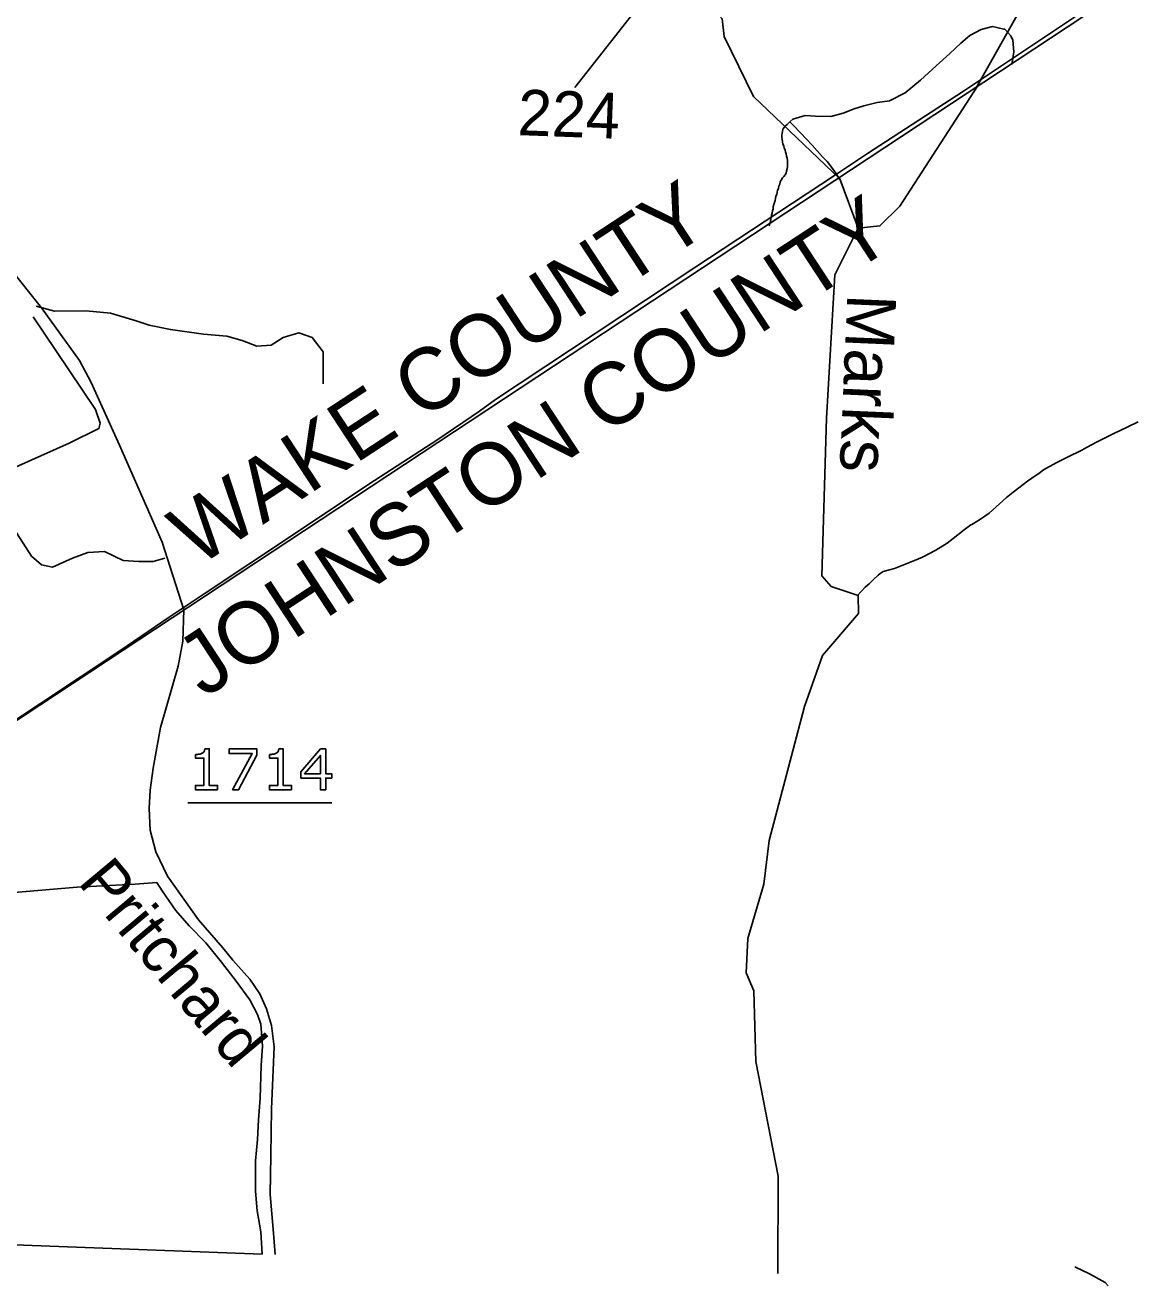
# Model space of a CAD drawing. Extents: x 2169602 to 2449496, y 721995 to 810662.
# Drawn here: x 2170168.4 to 2170289.8, y 724594.3 to 724732 of the extents above; entities that cross this region are included whole.
import ezdxf

# ---------------------------------------------------------------- set-up
doc = ezdxf.new("R2010")
doc.units = 0
doc.layers.add('Old_Level_1', color=7, linetype='Continuous')
doc.layers.add('Prop Dimension', color=7, linetype='Continuous')

msp = doc.modelspace()

# ---------------------------------------------------------------- linework, layer by layer
at = {"layer": 'Old_Level_1'}
for p, q in [((2170272.24, 724725.12), (2170278.48, 724736.23)), ((2170169.26, 724700.17), (2170171.74, 724696.49)), ((2170186.16, 724647.07), (2170201.88, 724647.07)), ((2170095.51, 724601.42), (2170194.27, 724597.73)), ((2170095.51, 724601.42), (2170194.27, 724597.73))]:
    msp.add_line(p, q, dxfattribs=at)
for points in [[(2170257.38, 724715.25), (2170247.96, 724724.27), (2170244.75, 724730.8), (2170244.54, 724732.76), (2170243.94, 724733.39), (2170244.13, 724736.35), (2170245.3, 724739.14), (2170244.87, 724743.29), (2170244.89, 724744.3), (2170244.91, 724746.03), (2170244.7, 724748.24), (2170242.78, 724764.06), (2170239.52, 724778.86), (2170239.71, 724783.45)], [(2170084.77, 724601.82), (2170088.14, 724604.07), (2170095.45, 724608.82), (2170135.57, 724635.04), (2170314.77, 724753.35)], [(2170084.77, 724601.82), (2170088.14, 724604.07), (2170095.45, 724608.82), (2170135.57, 724635.04), (2170178.74, 724663.66), (2170184.11, 724667.35), (2170185.44, 724668.22), (2170187.96, 724669.91), (2170197.6, 724676.32), (2170205.94, 724681.87), (2170213.37, 724686.68), (2170218.01, 724689.86), (2170219.78, 724691.13), (2170241.67, 724705.63), (2170256.79, 724715.62), (2170260.42, 724718.02), (2170270.91, 724724.85), (2170285.44, 724734.52), (2170289.14, 724736.98), (2170302.65, 724746)], [(2170135.81, 724743.53), (2170137.95, 724739.5), (2170140.09, 724736.26), (2170142.83, 724732.63), (2170144.96, 724730.09), (2170152.75, 724721.98), (2170156.38, 724718.3), (2170160.26, 724713.57), (2170170.18, 724701.17), (2170174.31, 724695.4), (2170175.6, 724693.01), (2170178.71, 724686.14), (2170182.04, 724678.53), (2170183.34, 724675.54), (2170185.71, 724668.14)], [(2170251.93, 724721.49), (2170252.26, 724721.78), (2170253.59, 724722.17), (2170254.73, 724722.12), (2170256.39, 724722.08), (2170257.77, 724722.42), (2170258.95, 724722.91), (2170260, 724723.24), (2170261.47, 724723.59), (2170262.81, 724723.78), (2170264.51, 724724.65), (2170266.2, 724726.04), (2170267.91, 724727.62), (2170269.42, 724728.95), (2170270.6, 724730.1), (2170271.6, 724730.92), (2170272.83, 724731.59), (2170274.06, 724731.92), (2170275.3, 724731.6)], [(2170275.3, 724731.6), (2170275.4, 724731.6), (2170276.06, 724730.89), (2170276.3, 724730.42), (2170276.41, 724729.14), (2170276.19, 724727.74)], [(2170259.39, 724709.85), (2170261.77, 724710.11), (2170263.93, 724712.25), (2170272.42, 724725.39)], [(2170249.66, 724710.13), (2170249.76, 724710.36), (2170249.8, 724710.6), (2170249.85, 724710.84), (2170249.9, 724711.07), (2170249.94, 724711.27), (2170249.99, 724711.5), (2170250.04, 724711.74), (2170250.09, 724711.98), (2170250.12, 724712.21), (2170250.17, 724712.46), (2170250.26, 724712.65), (2170250.31, 724712.88), (2170250.36, 724713.12), (2170250.4, 724713.36), (2170250.51, 724713.55), (2170250.55, 724713.79), (2170250.59, 724714.02), (2170250.69, 724714.21), (2170250.73, 724714.46), (2170250.83, 724714.69), (2170250.88, 724714.92), (2170250.97, 724715.12), (2170251.11, 724715.36), (2170251.26, 724715.5), (2170251.4, 724715.69), (2170251.53, 724715.89), (2170251.58, 724716.12), (2170251.62, 724716.35), (2170251.67, 724716.6), (2170251.67, 724716.79), (2170251.67, 724717.02), (2170251.67, 724717.26), (2170251.62, 724717.5), (2170251.56, 724717.73), (2170251.52, 724717.97), (2170251.47, 724718.21), (2170251.42, 724718.4), (2170251.32, 724718.64), (2170251.28, 724718.87), (2170251.18, 724719.06), (2170251.14, 724719.3), (2170251.08, 724719.54), (2170251.04, 724719.78), (2170251.04, 724720.01), (2170251.09, 724720.25), (2170251.12, 724720.44), (2170251.18, 724720.68), (2170251.32, 724720.87), (2170251.45, 724721.06), (2170251.65, 724721.21), (2170251.93, 724721.49)], [(2170251.93, 724721.49), (2170252.31, 724721.07), (2170253.04, 724720.31), (2170253.79, 724719.55), (2170254.37, 724718.94), (2170254.9, 724718.33), (2170255.47, 724717.71), (2170255.99, 724717.14), (2170256.48, 724716.53), (2170256.95, 724715.87), (2170257.35, 724715.23)], [(2170259.39, 724709.85), (2170257.38, 724715.25), (2170257.25, 724715.37)], [(2170250.61, 724595.62), (2170250.66, 724606.26), (2170248.22, 724618.79), (2170247.98, 724626.51), (2170247.17, 724628.47), (2170247.34, 724632.21), (2170249.09, 724638.18), (2170249.66, 724642.92), (2170253.54, 724657.58), (2170255.49, 724663.15), (2170259.44, 724667.75), (2170259.41, 724669.7), (2170256.44, 724670.69), (2170255.44, 724671.88), (2170255.94, 724689.1), (2170256.84, 724704.75), (2170259.39, 724709.85)], [(2170200.84, 724696.49), (2170199.73, 724697.93), (2170198.28, 724698.41), (2170196.58, 724697.93), (2170195.25, 724697.08), (2170193.68, 724696.96), (2170192.11, 724697.57), (2170190.42, 724698.05), (2170187.88, 724698.29), (2170184.25, 724698.78), (2170181.95, 724699.26), (2170180.5, 724699.74), (2170177.72, 724700.59), (2170175.06, 724700.83), (2170171.58, 724700.8), (2170169.59, 724701.35)], [(2170171.74, 724696.49), (2170176.09, 724690.06), (2170176.57, 724688.55), (2170176.45, 724687.95), (2170173.19, 724686.37), (2170165.57, 724682.99), (2170164.6, 724682.02), (2170164.36, 724681.05), (2170165.08, 724679.72), (2170167.5, 724676.45), (2170169.07, 724674.03), (2170170.16, 724673.07), (2170171.37, 724672.82), (2170173.55, 724673.79), (2170175.24, 724674.4), (2170177.06, 724674.52), (2170179.11, 724673.55), (2170180.8, 724673.43), (2170182.38, 724673.43), (2170183.64, 724673.8)], [(2170200.94, 724692.85), (2170200.94, 724696.36), (2170200.84, 724696.49)], [(2170289.98, 724688.68), (2170288.85, 724688.15), (2170287.24, 724687.38), (2170285.52, 724686.52), (2170284.34, 724685.89)], [(2170284.34, 724685.89), (2170283.82, 724685.6), (2170282.25, 724684.84), (2170281.03, 724684.21), (2170279.65, 724683.45), (2170279.13, 724683.06), (2170278.85, 724682.88), (2170277.91, 724682.2), (2170276.96, 724681.48), (2170276.33, 724681), (2170275.58, 724680.43), (2170273.7, 724678.71), (2170272.65, 724677.99), (2170271.81, 724677.46)], [(2170271.81, 724677.46), (2170271.71, 724677.42), (2170270.99, 724676.89), (2170269.76, 724675.93), (2170269.1, 724675.45), (2170267.87, 724674.68), (2170266.41, 724673.91), (2170265.54, 724673.53), (2170264.45, 724673.1), (2170263.37, 724672.66), (2170262.8, 724672.52), (2170262.13, 724672.32), (2170261.8, 724672.13), (2170261.56, 724671.94), (2170261.05, 724671.46), (2170260.58, 724670.99), (2170260.15, 724670.61), (2170259.77, 724670.17), (2170259.32, 724669.73)], [(2170185.71, 724668.14), (2170185.6, 724664.72), (2170185.11, 724661.99), (2170183.17, 724655.3), (2170182.38, 724650.86), (2170182.05, 724648.43), (2170181.93, 724646.44), (2170182.05, 724644.08), (2170182.68, 724641.68), (2170183.94, 724639.05), (2170187.31, 724634.26), (2170190, 724631.19), (2170191.08, 724629.86), (2170192.94, 724627.79), (2170194.02, 724626.16), (2170194.75, 724624.54), (2170195.29, 724622.73), (2170195.6, 724620.37), (2170195.31, 724613.62), (2170195.23, 724608.5), (2170195.15, 724604.26), (2170195.5, 724600.46), (2170195.69, 724597.67)], [(2170189.41, 724648.49), (2170186.99, 724648.49), (2170186.99, 724648.95), (2170187.92, 724648.95), (2170187.92, 724651.94), (2170186.99, 724651.94), (2170186.99, 724652.34)], [(2170188.03, 724652.96), (2170188.5, 724652.96), (2170188.5, 724648.95), (2170189.41, 724648.95), (2170189.41, 724648.49)], [(2170193.71, 724652.28), (2170191.7, 724648.49), (2170191.05, 724648.49), (2170193.19, 724652.43), (2170190.66, 724652.43), (2170190.66, 724652.95), (2170193.71, 724652.95), (2170193.71, 724652.28)], [(2170197.48, 724648.49), (2170195.07, 724648.49), (2170195.07, 724648.95), (2170196, 724648.95), (2170196, 724651.94), (2170195.07, 724651.94), (2170195.07, 724652.34)], [(2170196.11, 724652.96), (2170196.57, 724652.96), (2170196.57, 724648.95), (2170197.48, 724648.95), (2170197.48, 724648.49)], [(2170201.88, 724649.75), (2170201.22, 724649.75), (2170201.22, 724648.49), (2170200.64, 724648.49), (2170200.64, 724649.75), (2170198.51, 724649.75), (2170198.51, 724650.44), (2170200.66, 724652.95), (2170201.22, 724652.95), (2170201.22, 724650.23), (2170201.88, 724650.23), (2170201.88, 724649.75)], [(2170200.64, 724650.23), (2170200.64, 724652.24), (2170198.91, 724650.23), (2170200.64, 724650.23)], [(2170193.78, 724610.24), (2170193.87, 724612.39), (2170194.05, 724614.76), (2170194.18, 724618.34), (2170194.33, 724620.44), (2170194.15, 724622.85), (2170193.77, 724623.91), (2170192.95, 724625.53), (2170191.45, 724627.55), (2170189.83, 724629.64), (2170188.14, 724631.77), (2170186.31, 724633.6), (2170184.82, 724635.31), (2170183.34, 724637.42), (2170182.76, 724638.35), (2170180.39, 724638.16), (2170174.08, 724637.84), (2170165.92, 724637.16), (2170158.45, 724636.61), (2170148.61, 724635.9), (2170140.65, 724635.41), (2170135.57, 724635.04), (2170095.45, 724608.82), (2170095.51, 724601.42)], [(2170193.78, 724610.24), (2170193.87, 724612.39), (2170194.05, 724614.76), (2170194.18, 724618.34), (2170194.33, 724620.44), (2170194.15, 724622.85), (2170193.77, 724623.91), (2170192.95, 724625.53), (2170191.45, 724627.55), (2170189.83, 724629.64), (2170188.14, 724631.77), (2170186.31, 724633.6), (2170184.82, 724635.31), (2170183.34, 724637.42), (2170182.76, 724638.35), (2170180.39, 724638.16), (2170174.08, 724637.84), (2170165.92, 724637.16), (2170158.45, 724636.61), (2170148.61, 724635.9), (2170140.65, 724635.41), (2170135.57, 724635.04), (2170095.45, 724608.82), (2170095.51, 724601.42)], [(2170194.27, 724597.73), (2170194.27, 724597.74), (2170194.13, 724600.18), (2170193.72, 724602.45), (2170193.57, 724604.62), (2170193.56, 724606.97), (2170193.55, 724607.92), (2170193.78, 724610.24)], [(2170194.27, 724597.73), (2170194.27, 724597.74), (2170194.13, 724600.18), (2170193.72, 724602.45), (2170193.57, 724604.62), (2170193.56, 724606.97), (2170193.55, 724607.92), (2170193.78, 724610.24)], [(2170286.7, 724594.27), (2170286.36, 724594.61), (2170284.65, 724595.58), (2170283.07, 724596.35)]]:
    msp.add_lwpolyline(points, dxfattribs=at)
for points in [[(2170186.99, 724652.34), (2170187.18, 724652.34), (2170187.4, 724652.37), (2170187.61, 724652.41), (2170187.72, 724652.47), (2170187.86, 724652.54), (2170187.94, 724652.66), (2170188.02, 724652.77), (2170188.03, 724652.96)], [(2170195.07, 724652.34), (2170195.26, 724652.34), (2170195.47, 724652.37), (2170195.69, 724652.41), (2170195.8, 724652.47), (2170195.94, 724652.54), (2170196.02, 724652.66), (2170196.1, 724652.77), (2170196.11, 724652.96)]]:
    msp.add_open_spline(points, degree=3, dxfattribs=at)
at = {"layer": 'Prop Dimension'}
msp.add_line((2170241.72, 724742.16), (2170228.44, 724725.24), dxfattribs=at)

# ---------------------------------------------------------------- texts
at = {"layer": 'Old_Level_1'}
for s, height, rotation, p in [('224', 5, 357.8574, (2170222.13, 724720.04)), ('WAKE COUNTY', 6.7732, 33.2558, (2170187.19, 724672.73)), ('JOHNSTON COUNTY', 6.7732, 33.2558, (2170187.93, 724658.43)), ('Marks', 5.347, 267.5112, (2170258.22, 724702.73)), ('Pritchard', 5, 309.9399, (2170174.03, 724638.31))]:
    msp.add_text(s, height=height, rotation=rotation, dxfattribs=at).set_placement(p)

doc.saveas('drawing.dxf')
